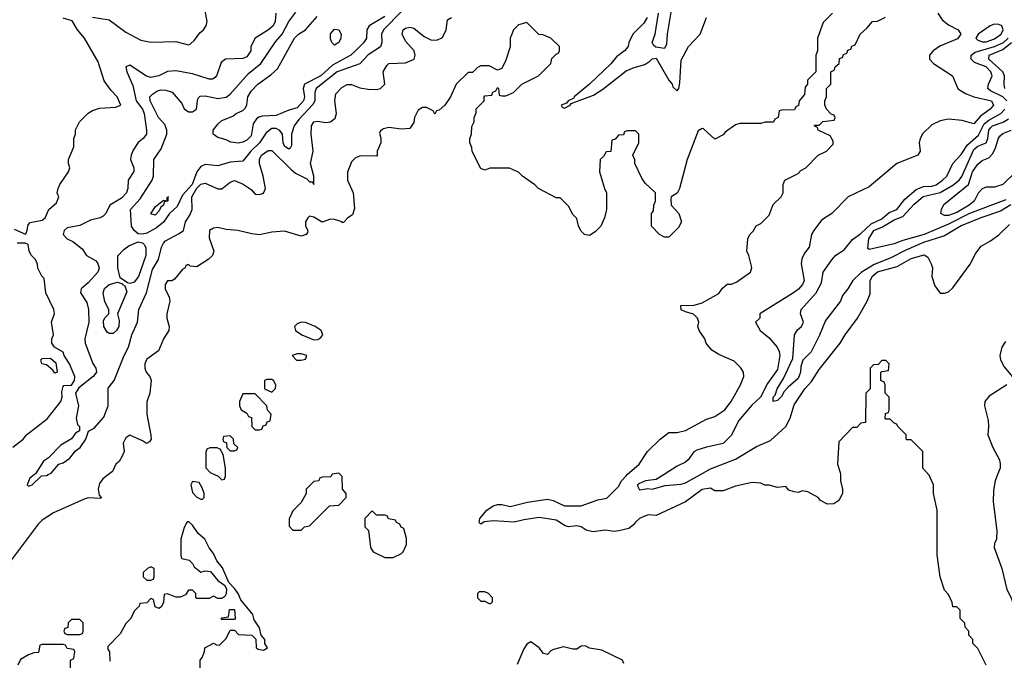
# Model space of a CAD drawing. Header units: inches. Extents: x 2348341 to 2479810, y 460419 to 613669.
# Tile 628 of 656: x 2415102 to 2419817, y 589110 to 592179. Entities that reach past the tile are written whole.
import ezdxf

# ---------------------------------------------------------------- set-up
doc = ezdxf.new("R2010")
doc.units = ezdxf.units.IN
doc.header["$MEASUREMENT"] = 0
doc.layers.add('C4518', color=7, linetype='Continuous')
doc.layers.add('C4519', color=7, linetype='Continuous')

msp = doc.modelspace()

# ---------------------------------------------------------------- linework, layer by layer
at = {"layer": 'C4518', "color": 2}
for points, elevation in [([(2415526.9, 590000), (2415499.8, 589980.2), (2415483.5, 589956.5), (2415478, 589930), (2415482, 589902), (2415492, 589890), (2415490, 589886), (2415430, 589888.7), (2415410, 589882), (2415264, 589816), (2415210, 589782), (2415190, 589762), (2415061, 589590)], 74), ([(2415173.5, 590000), (2415150, 589982), (2415138, 589950), (2415144, 589944), (2415162, 589950), (2415206.4, 589993.6), (2415230, 589996), (2415238, 590000)], 70), ([(2416034.4, 590000), (2416051.6, 589991.6), (2416070, 589974), (2416082, 589978), (2416087.3, 589992.7), (2416087.5, 590000)], 78), ([(2416597.1, 590000), (2416591.6, 589988.4), (2416552.7, 589987.3), (2416538, 589982), (2416534, 589970), (2416510, 589966), (2416474, 589930), (2416474, 589910), (2416450, 589866), (2416410, 589826), (2416392.7, 589787.3), (2416392.7, 589752.7), (2416410, 589734), (2416450, 589734), (2416466, 589750), (2416490, 589754), (2416586, 589850), (2416630, 589854), (2416666, 589890), (2416666, 589910), (2416648, 589930), (2416646, 589990), (2416636, 590000)], 78), ([(2419031.5, 590000), (2419032, 589970), (2419042, 589930), (2419042, 589910), (2419023.6, 589876.4), (2418999.6, 589860.4), (2418970, 589858), (2418936.4, 589876.4), (2418926, 589890), (2418876.4, 589916.4), (2418850, 589922), (2418830, 589914), (2418810, 589917.2), (2418784.5, 589924.5), (2418770, 589942), (2418730, 589938), (2418690, 589948.7), (2418670, 589948.7), (2418650, 589958), (2418610, 589962), (2418530, 589944), (2418470, 589922), (2418430, 589922), (2418410, 589935.3), (2418370, 589928.7), (2418290, 589869), (2418150, 589804), (2418112.7, 589807.3), (2418090, 589799), (2418070, 589789), (2418050, 589772.3), (2418041.6, 589758.4), (2418018, 589742), (2417970.4, 589729.6), (2417947.7, 589727.7), (2417906.7, 589733.3), (2417845.6, 589725.6), (2417814, 589734), (2417790, 589749.2), (2417770, 589754.5), (2417730, 589749.4), (2417713.8, 589753.8), (2417670, 589782), (2417590, 589793.6), (2417516.2, 589783.8), (2417470, 589771.3), (2417370, 589778.7), (2417326.8, 589773.2), (2417310, 589762), (2417302, 589770), (2417306, 589790), (2417339.5, 589830), (2417369.7, 589850.3), (2417390, 589856.4), (2417410, 589856.4), (2417450, 589846.7), (2417532.9, 589867.1), (2417630, 589881.6), (2417655.8, 589875.8), (2417710, 589850.7), (2417790, 589850.7), (2417870, 589878.8), (2417912.9, 589887.1), (2417970, 589942), (2417984, 589970), (2418005.4, 589994.6), (2418011.5, 590000)], 74), ([(2418187.5, 590000), (2418150, 589976.3), (2418098, 589970), (2418070, 589957.1), (2418060.9, 589950), (2418062, 589942), (2418070, 589926), (2418110, 589933.2), (2418130, 589929.5), (2418192.3, 589947.7), (2418270, 589954.7), (2418290, 589960.5), (2418361.5, 590000)], 70), ([(2419730, 589086), (2419690, 589166), (2419666, 589190), (2419666, 589210), (2419646, 589230), (2419646, 589250), (2419628.4, 589268.4), (2419627.3, 589287.3), (2419606, 589310), (2419606, 589350), (2419590, 589366), (2419570, 589366), (2419567.3, 589387.3), (2419550, 589426), (2419530, 589446), (2419508.7, 589510), (2419494.6, 589614.6), (2419495.3, 589830), (2419478, 589910), (2419478, 589950), (2419456.4, 589996.4), (2419453.1, 590000)], 74), ([(2419784.6, 590000), (2419773.2, 589970), (2419764.7, 589924.7), (2419764, 589870), (2419781.2, 589730), (2419779, 589690), (2419769, 589670), (2419768.7, 589650), (2419804, 589550), (2419829.2, 589450), (2419849, 589410), (2419869, 589350), (2419950, 589218), (2420000, 589118)], 70), ([(2415966, 589050), (2415966, 589110), (2415976.4, 589123.6), (2415987.3, 589152.7), (2415988, 589170), (2416030, 589192), (2416043.6, 589183.6), (2416058, 589182), (2416090, 589214), (2416110, 589254), (2416130, 589254), (2416150, 589234), (2416214, 589230), (2416232, 589212), (2416234, 589170), (2416243.6, 589163.6), (2416270, 589158), (2416288, 589170), (2416275.3, 589190), (2416275.3, 589210), (2416258, 589230), (2416250, 589266), (2416224.7, 589304.7), (2416218, 589330), (2416160.2, 589400.2), (2416148.7, 589430), (2416132.5, 589452.5), (2416103.1, 589483.1), (2416072.9, 589552.9), (2416046.3, 589586.3), (2416030, 589622), (2416009.3, 589649.3), (2415988.7, 589690), (2415957.2, 589717.2), (2415930, 589758), (2415910, 589775.3), (2415902, 589770), (2415890, 589746), (2415874, 589690), (2415874, 589610), (2415878, 589598), (2415914, 589590), (2415930, 589574), (2415938, 589558), (2415970, 589532), (2415990, 589538), (2416016, 589536), (2416050, 589492), (2416082, 589470), (2416092, 589452), (2416091.1, 589428.9), (2416083.6, 589416.4), (2416070, 589406), (2416050, 589406), (2416030, 589418), (2416010, 589406), (2415950, 589406), (2415946, 589410), (2415946, 589430), (2415930, 589446), (2415910, 589446), (2415896, 589424), (2415870, 589413.2), (2415850, 589413.2), (2415810, 589428), (2415794, 589426), (2415791.1, 589388.9), (2415782, 589370), (2415770, 589358), (2415750, 589366), (2415742, 589402), (2415730, 589406), (2415710, 589386), (2415678, 589382), (2415674, 589370), (2415650, 589346), (2415634, 589310), (2415610, 589286), (2415583.6, 589236.4), (2415523.6, 589176.4), (2415523.6, 589163.6), (2415532, 589150), (2415534, 589106)], 78), ([(2415346, 589070), (2415346, 589110), (2415362, 589118), (2415366, 589150), (2415362, 589162), (2415330, 589166), (2415322, 589182), (2415310, 589186), (2415210, 589186), (2415198, 589182), (2415192.7, 589147.3), (2415170, 589146), (2415143.6, 589136.4), (2415105.4, 589114.6), (2415092.7, 589087.3)], 78), ([(2417995.3, 589095.3), (2417988, 589110), (2417890, 589158), (2417831.1, 589168.9), (2417810, 589179), (2417790, 589178), (2417770, 589164), (2417750, 589164), (2417705.4, 589174.6), (2417658, 589162), (2417644.7, 589155.3), (2417630, 589138), (2417610, 589142), (2417589.1, 589169.1), (2417550, 589198), (2417530, 589188), (2417515.3, 589164.7), (2417484.7, 589090)], 78)]:
    msp.add_lwpolyline(points, dxfattribs=dict(at, elevation=elevation))
at = {"layer": 'C4518', "color": 2, "elevation": 78}
for points in [[(2415930, 589966), (2415922, 589950), (2415930, 589914), (2415950, 589892), (2415970, 589882), (2415978, 589882), (2415986, 589890), (2415986, 589910), (2415976.4, 589936.4), (2415962, 589962)], [(2416790, 589826), (2416754, 589790), (2416754, 589750), (2416771.6, 589731.6), (2416782, 589650), (2416794, 589630), (2416850, 589602), (2416890, 589602), (2416930, 589622), (2416938, 589630), (2416954.6, 589665.4), (2416954, 589694), (2416942, 589742), (2416928, 589748), (2416922, 589762), (2416906, 589770), (2416902, 589782), (2416868.4, 589788.4), (2416862, 589802), (2416850, 589806), (2416810, 589806)], [(2415730, 589558), (2415714, 589550), (2415694, 589530), (2415694, 589510), (2415710, 589494), (2415730, 589494), (2415742, 589498), (2415746, 589510), (2415746, 589550)], [(2417330, 589438), (2417302, 589438), (2417294, 589430), (2417294, 589410), (2417310, 589394), (2417330, 589394), (2417350, 589382), (2417358, 589382), (2417366, 589390), (2417366, 589410), (2417346, 589430)], [(2416070, 589306), (2416066, 589310), (2416070, 589314), (2416102, 589318), (2416107.3, 589352.7), (2416130, 589354), (2416134, 589310), (2416130, 589306)], [(2415390, 589306), (2415350, 589306), (2415334, 589290), (2415332.7, 589267.3), (2415318, 589262), (2415314, 589250), (2415318, 589238), (2415330, 589234), (2415390, 589234), (2415402, 589238), (2415406, 589250), (2415406, 589290)]]:
    msp.add_lwpolyline(points, close=True, dxfattribs=at)
at = {"layer": 'C4519', "color": 2}
for points, elevation in [([(2418245.8, 592370), (2418202.4, 592110), (2418198.4, 592061.6), (2418190, 592040.9), (2418147.3, 592047.3), (2418136.4, 592056.4), (2418131.1, 592070), (2418144.8, 592110), (2418160.2, 592210)], 66), ([(2416329.2, 592210), (2416326, 592170), (2416315.1, 592150), (2416293.2, 592130), (2416228.9, 592091.1), (2416209, 592051), (2416209, 592030), (2416190, 592000.7), (2416170, 591994), (2416088, 591990), (2416066, 591974), (2416046.3, 591913.7), (2416038, 591902), (2416025.2, 591894.8), (2416010, 591894), (2415930, 591919.1), (2415850, 591934), (2415810, 591930.7), (2415768, 591910), (2415730, 591902), (2415708.5, 591908.5), (2415630, 591961), (2415610, 591954), (2415615.1, 591930), (2415643.1, 591863.1), (2415660.4, 591790), (2415689.7, 591750), (2415698.5, 591730), (2415709.4, 591650), (2415709.2, 591630), (2415694, 591610), (2415669.5, 591590.5), (2415645.8, 591554.2), (2415636, 591530), (2415633.2, 591510), (2415649, 591470), (2415648.9, 591451.1), (2415621.2, 591410), (2415619.5, 591370), (2415614, 591350), (2415590, 591324.4), (2415534, 591290), (2415514, 591250), (2415502, 591238), (2415488, 591230), (2415441.7, 591218.3), (2415390, 591193), (2415330, 591181.6), (2415315.1, 591170), (2415309.6, 591150.4), (2415329.5, 591130), (2415355.9, 591115.9), (2415400.7, 591080.7), (2415421.2, 591050), (2415465.3, 591025.3), (2415474.9, 591014.9), (2415480.1, 591000.1), (2415482.4, 590990), (2415475.6, 590970), (2415430, 590918), (2415396, 590890), (2415393.2, 590870), (2415423.6, 590823.6), (2415431.4, 590791.4), (2415432.8, 590730), (2415413.6, 590650), (2415415.6, 590630), (2415452.6, 590532.6), (2415467, 590510), (2415469.3, 590490), (2415454, 590470), (2415385.2, 590414.8), (2415369.8, 590390), (2415382.8, 590330), (2415372.4, 590270), (2415379.3, 590239.3), (2415388.7, 590230), (2415388, 590210), (2415370, 590198), (2415350, 590171.3), (2415299.5, 590140.5), (2415239.5, 590080.5), (2415216.6, 590063.4), (2415177.2, 590002.8), (2415173.5, 590000)], 70), ([(2415450.5, 592190.5), (2415530, 592178.8), (2415610, 592118.8), (2415681.4, 592081.4), (2415730, 592071), (2415850, 592074.8), (2415910, 592058), (2415918, 592062), (2415938.6, 592081.4), (2415964.1, 592115.9), (2415982, 592130), (2415995.3, 592150), (2415999, 592170), (2415989.3, 592230.7)], 74), ([(2418994, 592210), (2418950, 592166), (2418922, 592090), (2418922, 592030), (2418914, 592010), (2418914, 591930), (2418874, 591890), (2418874, 591870), (2418863.6, 591856.4), (2418859.6, 591820.4), (2418834, 591790), (2418831.6, 591768.4), (2418818, 591762), (2418812.7, 591747.3), (2418750, 591746), (2418738, 591742), (2418734, 591710), (2418718, 591702), (2418711.3, 591688.7), (2418671.6, 591688.4), (2418650, 591682), (2418550, 591682), (2418530, 591675.3), (2418479.6, 591640.4), (2418470, 591628), (2418430, 591606), (2418376.4, 591656.4), (2418370, 591658), (2418350, 591646), (2418298.8, 591510), (2418261, 591370), (2418250, 591348.7), (2418222, 591330), (2418219.6, 591320.4), (2418222, 591290), (2418258, 591250), (2418270.8, 591210), (2418256.8, 591183.2), (2418210, 591138), (2418190, 591138), (2418166, 591150), (2418128, 591190), (2418128, 591250), (2418136.4, 591263.6), (2418138, 591290), (2418146, 591310), (2418146, 591350), (2418096.4, 591396.4), (2418080.2, 591420.2), (2418048, 591490), (2418047.3, 591507.3), (2418038, 591530), (2418066, 591590), (2418066, 591630), (2418050, 591646), (2418010, 591646), (2417998, 591642), (2417992.7, 591627.3), (2417970, 591626), (2417952.7, 591607.3), (2417938, 591602), (2417932.7, 591547.3), (2417910, 591546), (2417896.9, 591523.1), (2417882, 591510), (2417878, 591450), (2417902, 591370), (2417912, 591350), (2417912, 591270), (2417902, 591230), (2417884.7, 591190), (2417856.9, 591163.1), (2417830, 591146), (2417806, 591150), (2417790, 591166), (2417778, 591190), (2417770, 591226), (2417750, 591246), (2417730, 591286), (2417690, 591326), (2417670, 591326), (2417586, 591370), (2417568.4, 591388.4), (2417508.9, 591428.9), (2417490, 591448), (2417447.3, 591467.3), (2417352.7, 591467.3), (2417330, 591458), (2417310, 591466), (2417268.4, 591548.4), (2417267.3, 591567.3), (2417258, 591590), (2417258, 591610), (2417266, 591630), (2417267.3, 591667.3), (2417278, 591690), (2417278, 591710), (2417287.3, 591732.7), (2417288.4, 591751.6), (2417326, 591790), (2417326, 591810), (2417330, 591814), (2417362, 591818), (2417367.3, 591832.7), (2417382, 591838), (2417390, 591854), (2417394, 591850), (2417398, 591818), (2417410, 591814), (2417430, 591814), (2417466, 591830), (2417506, 591870), (2417586, 591910), (2417646, 591970), (2417650, 591994), (2417670, 592014), (2417682, 592018), (2417686, 592030), (2417686, 592050), (2417646, 592090), (2417607.3, 592107.3), (2417588.4, 592108.4), (2417530, 592166), (2417490, 592155.3), (2417466, 592130), (2417458, 592110), (2417451.3, 592090), (2417451.1, 592048.9), (2417430, 591986), (2417410, 591946), (2417390, 591938), (2417350, 591958), (2417310, 591958), (2417294, 591950), (2417270, 591926), (2417250, 591926), (2417192, 591870), (2417164.7, 591810), (2417138, 591770), (2417110, 591746), (2417098, 591742), (2417090, 591726), (2417082, 591742), (2417050, 591758), (2417030, 591758), (2417010, 591746), (2416992, 591710), (2416990, 591686), (2416970, 591658), (2416930, 591655.3), (2416870, 591662), (2416843.6, 591656.4), (2416830, 591646), (2416824.7, 591635.3), (2416831.3, 591611.3), (2416831.3, 591590), (2416814, 591550), (2416814, 591530), (2416810, 591526), (2416732.7, 591527.3), (2416710, 591518), (2416690, 591498), (2416671.6, 591448.4), (2416671.3, 591410), (2416698, 591350), (2416705.4, 591274.6), (2416695.3, 591244.7), (2416674, 591230), (2416652.7, 591207.3), (2416646, 591206), (2416646, 591210), (2416610, 591222), (2416590, 591224), (2416550, 591208.7), (2416510, 591232.7), (2416490, 591237.2), (2416481, 591230), (2416471, 591210), (2416471.3, 591190), (2416482, 591170), (2416479.6, 591160.4), (2416474, 591150), (2416450, 591142), (2416370, 591166), (2416310, 591160.9), (2416250, 591149), (2416213.2, 591153.2), (2416146, 591170), (2416090, 591174), (2416050, 591182.9), (2416030, 591180.9), (2416011, 591170), (2416010, 591134), (2416030.8, 591070), (2416026, 591050), (2416004.7, 591030), (2415950, 590995.3), (2415918, 590998), (2415910, 591006), (2415898, 591002), (2415894, 590990), (2415879.6, 590980.4), (2415843.6, 590936.4), (2415830, 590928.7), (2415810, 590928), (2415798, 590910), (2415798, 590890), (2415818, 590850), (2415821, 590830), (2415806, 590770), (2415806, 590750), (2415818, 590710), (2415816, 590690), (2415791.3, 590650), (2415767.1, 590592.9), (2415710, 590553.2), (2415702, 590530), (2415700.7, 590510), (2415706.8, 590490), (2415724.7, 590470), (2415731.3, 590450), (2415724.7, 590390), (2415711.1, 590348.9), (2415711, 590290), (2415730.7, 590189.3), (2415730.8, 590169.2), (2415723.6, 590156.4), (2415709.2, 590149.2), (2415690, 590162), (2415630, 590188), (2415610, 590175.3), (2415598, 590150), (2415602, 590110), (2415592.7, 590087.3), (2415578, 590062), (2415562, 590050), (2415546, 590014), (2415526.9, 590000)], 74), ([(2416930, 592218.4), (2416844.4, 592130), (2416833.7, 592110), (2416835.3, 592070), (2416830.2, 592049.8), (2416770, 592011.5), (2416730, 591967.3), (2416622.4, 591930), (2416522, 591850), (2416514.6, 591830), (2416515.3, 591790), (2416506.4, 591773.6), (2416439.1, 591700.9), (2416416.4, 591670), (2416404, 591630), (2416404, 591576), (2416397.1, 591562.9), (2416390, 591559.3), (2416370, 591574), (2416364.2, 591590), (2416360.9, 591630), (2416348, 591648), (2416330, 591657.4), (2416310, 591657.4), (2416282.6, 591637.4), (2416250.3, 591590), (2416208.8, 591550), (2416170, 591500.9), (2416110, 591496.9), (2416050, 591478.4), (2415990, 591485.6), (2415970, 591476.2), (2415950.2, 591449.8), (2415928.6, 591390), (2415882.1, 591337.9), (2415856, 591284), (2415819.5, 591250), (2415791, 591209), (2415757.7, 591182.3), (2415710, 591155.8), (2415690, 591151.3), (2415670, 591154), (2415649.6, 591169.6), (2415637, 591190), (2415632.7, 591270), (2415678.4, 591321.6), (2415736.3, 591410), (2415742, 591430), (2415744.5, 591510), (2415779.3, 591560.7), (2415807.3, 591630), (2415807.3, 591650), (2415796.3, 591676.3), (2415767.3, 591710), (2415726.6, 591790), (2415725.2, 591810), (2415737.2, 591822.8), (2415761.5, 591838.5), (2415777.1, 591842.9), (2415802.3, 591842.3), (2415832.1, 591832.1), (2415878, 591778), (2415890, 591752), (2415910, 591738), (2415930, 591738), (2415948, 591750), (2415953.2, 591790), (2415957.2, 591802.8), (2415966.8, 591813.2), (2415990, 591814.4), (2416050, 591801.1), (2416090, 591808.5), (2416110, 591821.6), (2416198.2, 591921.8), (2416256.2, 591970), (2416326.9, 592073.1), (2416358.9, 592110), (2416391.2, 592170), (2416424.6, 592215.4)], 66), ([(2419499, 592210), (2419518.6, 592178.6), (2419550, 592154), (2419595.3, 592130), (2419608.7, 592110), (2419592, 592088), (2419507.2, 592052.8), (2419475.3, 592030), (2419458, 592010), (2419458, 591990), (2419478, 591970), (2419568.7, 591910), (2419594, 591850), (2419602.5, 591842.5), (2419630, 591825.2), (2419670, 591809.2), (2419755.1, 591790), (2419764.5, 591770), (2419749.3, 591750), (2419703, 591717), (2419670, 591680.5), (2419615.6, 591695.6), (2419550, 591702), (2419510, 591694), (2419470, 591676), (2419426.3, 591633.7), (2419414, 591610), (2419409, 591590), (2419413.2, 591550), (2419402, 591530), (2419302, 591490), (2419170, 591378.8), (2419068.7, 591330), (2418990, 591251.3), (2418941.5, 591218.5), (2418904, 591170), (2418894, 591150), (2418882, 591090), (2418859.3, 591060.7), (2418846.6, 591033.4), (2418844.5, 591010), (2418857.6, 590930), (2418849.6, 590910), (2418831.8, 590888.2), (2418806.6, 590870), (2418646, 590770), (2418646, 590750), (2418626, 590730), (2418648, 590690), (2418690, 590655.3), (2418729, 590610), (2418739, 590590), (2418741.2, 590570), (2418730, 590502.8), (2418683.3, 590436.7), (2418649.7, 590370), (2418608.1, 590331.9), (2418543.3, 590256.7), (2418510.7, 590189.3), (2418470.7, 590149.3), (2418390, 590131.7), (2418343.8, 590116.2), (2418330, 590108.2), (2418303.6, 590070), (2418290, 590058.7), (2418250, 590039.5), (2418187.5, 590000)], 70), ([(2415075.5, 591175.5), (2415130, 591152), (2415136.5, 591163.5), (2415143.2, 591196.8), (2415152.9, 591207.1), (2415210, 591218.8), (2415224, 591230), (2415242, 591270), (2415278, 591302), (2415288.7, 591330), (2415282, 591350), (2415286, 591370), (2415294, 591390), (2415335.3, 591450), (2415342, 591470), (2415335.3, 591490), (2415335.3, 591510), (2415362, 591570), (2415362, 591610), (2415368.7, 591630), (2415368.9, 591651.1), (2415388, 591690), (2415430, 591732), (2415450, 591744.7), (2415484.7, 591755.3), (2415560.4, 591759.6), (2415586, 591770), (2415568.7, 591810), (2415540.2, 591840.2), (2415506.6, 591886.6), (2415477.5, 591977.5), (2415412.7, 592090), (2415379.3, 592130), (2415353.6, 592173.6), (2415310, 592187)], 74), ([(2415238, 590000), (2415252.7, 590007.3), (2415290, 590049), (2415310, 590056), (2415342, 590078), (2415370, 590114), (2415391.3, 590130), (2415418, 590170), (2415431.6, 590208.4), (2415458.5, 590221.5), (2415505.1, 590274.9), (2415526.4, 590330), (2415526, 590414), (2415554, 590450), (2415602, 590570), (2415623, 590610), (2415638.4, 590670), (2415666, 590730), (2415672.7, 590790), (2415709, 590871), (2415738, 590982), (2415766.4, 591030), (2415780.5, 591090), (2415790, 591109), (2415800.9, 591119.1), (2415865.8, 591154.2), (2415886, 591170), (2415896, 591210), (2415917.1, 591242.9), (2415927.7, 591270), (2415926, 591330), (2415950, 591372.4), (2415970, 591391.5), (2415990, 591396.2), (2416050, 591369.4), (2416070, 591369.2), (2416110, 591401.2), (2416130, 591409.2), (2416171.7, 591391.7), (2416210, 591365.2), (2416230, 591344), (2416250, 591342), (2416270, 591348.7), (2416278.8, 591370), (2416268, 591430), (2416250.5, 591490), (2416250.5, 591510), (2416259.3, 591530), (2416291.7, 591551.7), (2416310, 591551.8), (2416401.1, 591461.1), (2416423.3, 591443.3), (2416476.2, 591416.2), (2416490, 591402), (2416502, 591402), (2416510.7, 591389.3), (2416511, 591429), (2416494.8, 591490), (2416507.3, 591550), (2416498, 591630), (2416498.8, 591670), (2416510.8, 591689.2), (2416530, 591692.7), (2416567.3, 591687.3), (2416590, 591689.6), (2416612.4, 591707.6), (2416619.1, 591730), (2416610.7, 591790), (2416616, 591824), (2416644.9, 591855.1), (2416670, 591869.3), (2416690, 591869.4), (2416730, 591853.2), (2416770, 591846), (2416810, 591844), (2416830, 591849), (2416850.8, 591870), (2416842.8, 591930), (2416859.8, 591960.2), (2416870, 591969), (2416950, 591973.2), (2416991.3, 591990), (2416996, 592010), (2416990.8, 592030), (2416950, 592076), (2416934, 592110), (2416938.8, 592130), (2416950, 592138), (2416970, 592143.7), (2416990, 592138), (2417039.1, 592099.1), (2417070, 592082.7), (2417099.1, 592080.9), (2417126.8, 592093.2), (2417144, 592130), (2417150, 592178), (2417170, 592189)], 70), ([(2416850, 592194.7), (2416775.5, 592150), (2416763.8, 592130), (2416762, 592090), (2416750.5, 592070), (2416710, 592029.6), (2416687.7, 592010), (2416599.3, 591960.7), (2416543.7, 591910), (2416466.4, 591870), (2416459.5, 591850), (2416465.3, 591810), (2416460.3, 591790), (2416430, 591756.2), (2416390, 591745.1), (2416330, 591719.6), (2416263, 591717), (2416247.3, 591712.7), (2416235.9, 591704.1), (2416220.5, 591679.5), (2416210, 591622.7), (2416190, 591601.6), (2416170, 591591.8), (2416150, 591587.3), (2416112.3, 591592.3), (2416090, 591604), (2416050, 591615.3), (2416029, 591630), (2416029.2, 591650), (2416050, 591678), (2416070, 591696), (2416123.1, 591716.9), (2416138, 591730), (2416170, 591744.7), (2416182.7, 591757.3), (2416189.4, 591770.6), (2416195.1, 591810), (2416210, 591837.3), (2416242.7, 591870), (2416305.1, 591914.9), (2416336.3, 591943.7), (2416418, 592090), (2416437.2, 592110), (2416470, 592130.8), (2416525.8, 592194.2)], 62), ([(2418106, 592190), (2418090, 592162), (2418038, 592110), (2418018, 592070), (2418015.3, 592050), (2417997.2, 592030), (2417959.4, 592000.6), (2417932.8, 591967.2), (2417830, 591870.3), (2417757.2, 591810), (2417756, 591804), (2417729, 591790), (2417720.4, 591779.6), (2417695.3, 591770), (2417700.2, 591760.2), (2417710, 591755.3), (2417738, 591770), (2417742, 591778), (2417850, 591817.7), (2417894.1, 591845.9), (2418006.6, 591933.4), (2418044, 591950), (2418095.3, 591964.7), (2418119.9, 591980.1), (2418130, 591992), (2418150, 591995.1), (2418209.7, 591889.7), (2418226.6, 591870), (2418230, 591858), (2418250, 591838), (2418258, 591850), (2418262.8, 591877.2), (2418270, 591986), (2418304.7, 592050), (2418361, 592110), (2418391.3, 592190)], 70), ([(2418011.5, 590000), (2418069, 590050), (2418108.7, 590110), (2418168, 590170), (2418210, 590202), (2418250, 590202), (2418290, 590211.3), (2418390, 590264.7), (2418430, 590278), (2418479, 590310), (2418509.2, 590350), (2418553.2, 590430), (2418568.7, 590470), (2418568, 590490), (2418552.9, 590512.9), (2418523.1, 590543.1), (2418450, 590575.3), (2418416.4, 590596.4), (2418389.1, 590629.1), (2418382, 590650), (2418355.3, 590690), (2418348.7, 590710), (2418354, 590730), (2418348, 590750), (2418328.9, 590768.9), (2418290, 590779), (2418269.4, 590789.4), (2418268, 590810), (2418331.3, 590811.3), (2418370, 590822.8), (2418450, 590866.8), (2418466.8, 590893.2), (2418490, 590911.3), (2418510, 590912), (2418536.4, 590923.6), (2418602, 590970), (2418608.4, 590991.6), (2418594, 591050), (2418584, 591070), (2418588, 591130), (2418598, 591150), (2418614.6, 591165.4), (2418629, 591191), (2418650, 591202), (2418690, 591242), (2418710, 591294), (2418748, 591330), (2418758, 591350), (2418758, 591390), (2418766, 591410), (2418830, 591442), (2418843.1, 591456.9), (2418866, 591470), (2418926, 591530), (2418966, 591550), (2418996.4, 591583.6), (2418996.4, 591596.4), (2418982, 591622), (2418926, 591650), (2418922, 591662), (2418906, 591670), (2418910, 591674), (2418930, 591674), (2418948.4, 591691.6), (2419002, 591698), (2419006, 591710), (2419002, 591722), (2418987.3, 591727.3), (2418966, 591750), (2418958, 591770), (2418958, 591790), (2418966, 591810), (2418966, 591850), (2418986, 591870), (2418986, 591930), (2419002, 591938), (2419007.3, 591952.7), (2419026, 591970), (2419027.3, 591992.7), (2419042, 591998), (2419047.3, 592012.7), (2419062, 592018), (2419067.3, 592032.7), (2419082, 592038), (2419087.3, 592052.7), (2419102, 592058), (2419126, 592110), (2419160.4, 592139.6), (2419186, 592170), (2419210, 592172), (2419248.4, 592191.6)], 74), ([(2419828.4, 591790), (2419810, 591809.7), (2419750, 591838.9), (2419738, 591850), (2419740.5, 591870), (2419758.7, 591910), (2419752.8, 591930), (2419730, 591952.9), (2419673.7, 591973.7), (2419657.6, 591990), (2419658, 592010), (2419677.2, 592022.8), (2419770, 592050.2), (2419812, 592070), (2419834.8, 592090)], 66), ([(2419819.2, 591850), (2419815.3, 591870), (2419816.8, 591910), (2419809.7, 591930), (2419743, 591990), (2419743.6, 592010), (2419810, 592036.3), (2419851.5, 592070)], 62), ([(2419847.6, 591292.4), (2419798.5, 591261.5), (2419704.9, 591230), (2419610, 591190.8), (2419530, 591143.9), (2419430, 591111.6), (2419345.4, 591074.6), (2419270, 591036.4), (2419194.1, 591005.9), (2419131.3, 590968.7), (2419090.7, 590930), (2419068, 590890), (2419042.5, 590857.5), (2419032.4, 590830), (2418961.2, 590738.8), (2418932.3, 590667.7), (2418891.4, 590588.6), (2418852.4, 590547.6), (2418842.4, 590517.6), (2418841.3, 590490), (2418830, 590460.9), (2418781.1, 590418.9), (2418762.3, 590397.7), (2418750, 590374), (2418730, 590355.3), (2418709.5, 590349.5), (2418709.6, 590370), (2418720.2, 590379.8), (2418729.7, 590410), (2418759.1, 590460.9), (2418803.3, 590556.7), (2418811.3, 590670), (2418826.1, 590693.9), (2418846, 590710), (2418855.1, 590730), (2418840.9, 590770), (2418844.5, 590790), (2418915.1, 590870), (2418940.9, 590919.1), (2418949.4, 590970), (2418990, 591028), (2419010, 591050.6), (2419050, 591076.3), (2419090, 591126.4), (2419130, 591154.4), (2419179.6, 591200.4), (2419230, 591225.2), (2419264.7, 591255.3), (2419302, 591270), (2419341, 591319), (2419394.2, 591365.8), (2419430, 591380.3), (2419470, 591381.7), (2419490, 591387.4), (2419520.9, 591410), (2419540.9, 591430), (2419569.7, 591490.3), (2419610, 591533.4), (2419640.2, 591579.8), (2419693.6, 591626.4), (2419720.4, 591679.6), (2419742, 591698), (2419799.7, 591730), (2419819.7, 591750)], 66), ([(2419823.8, 591316.2), (2419650, 591250.8), (2419550, 591198.8), (2419433.4, 591150), (2419330, 591121.6), (2419290, 591106), (2419170, 591078), (2419163.1, 591083.1), (2419167.3, 591130), (2419191.3, 591170), (2419233.9, 591186.1), (2419290, 591220.2), (2419330, 591235.6), (2419384.4, 591295.6), (2419428.4, 591331.6), (2419510, 591351.2), (2419570, 591386.7), (2419599.7, 591410), (2419612.6, 591427.4), (2419670, 591557.4), (2419690, 591573.2), (2419730, 591588.5), (2419738.5, 591610), (2419742.7, 591650), (2419750, 591661.3), (2419759.6, 591670), (2419811.5, 591688.5), (2419836.6, 591703.4)], 62), ([(2419870, 591449.3), (2419810, 591389.6), (2419770, 591376.9), (2419730, 591376.2), (2419710, 591369.4), (2419691.8, 591348.2), (2419672, 591310), (2419648.8, 591290), (2419590, 591254.8), (2419550, 591241), (2419530, 591241.6), (2419513.2, 591250), (2419515.1, 591270), (2419526.7, 591293.3), (2419645.6, 591390), (2419664.4, 591450), (2419690, 591487.3), (2419710, 591504.7), (2419742, 591518), (2419761.7, 591538.3), (2419775.2, 591564.8), (2419788.8, 591611.2), (2419797.3, 591622.7), (2419810, 591634), (2419850, 591650.4)], 58), ([(2415814, 591330), (2415811, 591329)], 62), ([(2418361.5, 590000), (2418410, 590026.9), (2418530, 590072.9), (2418630, 590134), (2418697.6, 590162.4), (2418771, 590230), (2418791, 590270), (2418810, 590334), (2418862, 590410), (2418893.8, 590446.2), (2418930, 590504), (2419030, 590628.7), (2419054.8, 590670), (2419114, 590750), (2419160.7, 590830), (2419174.4, 590865.6), (2419174, 590930), (2419184.9, 590950), (2419210, 590970.8), (2419303.4, 590996.6), (2419370, 591035.1), (2419432.5, 591052.5), (2419450, 591042), (2419466, 591010), (2419472.7, 590990), (2419469.3, 590949.3), (2419484.7, 590904.7), (2419510, 590868.7), (2419530, 590868.7), (2419550, 590875.3), (2419570, 590895.3), (2419652.5, 591007.5), (2419679.8, 591060.2), (2419705.2, 591094.8), (2419750, 591119), (2419790, 591149), (2419842, 591198)], 70), ([(2415069.5, 590130.5), (2415119, 590170), (2415134, 590190), (2415233.4, 590266.6), (2415298.4, 590350), (2415305.6, 590370), (2415304.4, 590395.6), (2415310, 590422), (2415313.6, 590426.4), (2415350, 590428.8), (2415364.5, 590450), (2415366, 590470), (2415361.5, 590481.5), (2415341.2, 590530), (2415315.3, 590570), (2415310, 590586), (2415268, 590610), (2415255.3, 590630), (2415255.3, 590650), (2415264, 590670), (2415254, 590730), (2415268.9, 590771.1), (2415265.2, 590790), (2415227, 590870), (2415219, 590939), (2415208, 590950), (2415188.4, 590988.4), (2415187.3, 591007.3), (2415178, 591030), (2415158, 591050), (2415148, 591070), (2415142, 591102), (2415128, 591108), (2415090, 591109)], 74), ([(2419822, 590638), (2419804, 590610), (2419795.3, 590570), (2419799, 590550), (2419816.5, 590516.5), (2419854, 590470)], 70), ([(2419453.1, 590000), (2419426, 590030), (2419426, 590110), (2419370, 590166), (2419350, 590166), (2419346, 590170), (2419346, 590190), (2419306, 590230), (2419302, 590242), (2419290, 590246), (2419270, 590266), (2419250, 590266), (2419246, 590270), (2419247.3, 590292.7), (2419262, 590298), (2419266, 590310), (2419266, 590370), (2419246, 590390), (2419246, 590430), (2419242, 590442), (2419226, 590450), (2419226, 590490), (2419230, 590494), (2419262, 590498), (2419266, 590530), (2419250, 590546), (2419230, 590546), (2419212.7, 590527.3), (2419190, 590526), (2419174, 590510), (2419174, 590410), (2419154, 590390), (2419152, 590250), (2419130, 590246), (2419110, 590226), (2419090, 590226), (2419023.6, 590156.4), (2419018, 590050), (2419031.3, 590010), (2419031.5, 590000)], 74), ([(2419828.7, 590430), (2419744.1, 590375.9), (2419724, 590350), (2419721.2, 590330), (2419738.6, 590258.6), (2419741.2, 590230), (2419737.2, 590190), (2419761.2, 590130), (2419794, 590070), (2419797.2, 590050), (2419796, 590030), (2419784.6, 590000)], 70), ([(2416087.5, 590000), (2416088, 590030), (2416076.4, 590096.4), (2416062, 590122), (2416047.3, 590127.3), (2416012.7, 590127.3), (2415998, 590122), (2415992.7, 590107.3), (2415992.7, 590032.7), (2416014, 590010), (2416034.4, 590000)], 78), ([(2416636, 590000), (2416630, 590006), (2416598, 590002), (2416597.1, 590000)], 78)]:
    msp.add_lwpolyline(points, dxfattribs=dict(at, elevation=elevation))
for points, elevation in [([(2419770, 592157.6), (2419748.4, 592150), (2419690.8, 592110), (2419680.7, 592090), (2419690, 592080.7), (2419712.7, 592072.7), (2419730, 592073.7), (2419770, 592086.7), (2419801.6, 592110), (2419811.1, 592130), (2419804.5, 592150), (2419790, 592156.8)], 70), ([(2416610, 592057.2), (2416597.2, 592070), (2416590, 592088), (2416590, 592111.3), (2416610, 592134), (2416630.5, 592130.5), (2416642, 592110), (2416640.5, 592090), (2416630, 592069.2)], 58), ([(2415811, 591329), (2415810.6, 591310), (2415794, 591306), (2415790.4, 591290), (2415778.5, 591281.5), (2415770, 591263.7), (2415750, 591242.7), (2415729.6, 591249.6), (2415750, 591282.8), (2415790, 591314), (2415808, 591312), (2415808, 591328)], 62), ([(2415630, 590915.3), (2415618, 590918), (2415583.1, 590943.1), (2415572.7, 590990), (2415572.7, 591047.3), (2415601.1, 591078.9), (2415624.2, 591095.8), (2415670, 591115.5), (2415690, 591110.7), (2415700.3, 591100.3), (2415706.6, 591086.6), (2415706, 591050), (2415671.3, 590948.7), (2415650, 590921.2)], 66), ([(2415530, 590675.1), (2415521.4, 590681.4), (2415504.7, 590710), (2415503.8, 590736.2), (2415510, 590751.3), (2415528.7, 590770), (2415528.7, 590790), (2415510, 590828), (2415500.9, 590870), (2415508, 590892), (2415530, 590910.8), (2415570, 590922), (2415594, 590914), (2415594, 590910), (2415604.7, 590904.7), (2415615.3, 590875.3), (2415571, 590770), (2415577.6, 590737.6), (2415576, 590710), (2415566, 590690), (2415550, 590675.6)], 66), ([(2416450, 590729.7), (2416430, 590722.4), (2416417.6, 590710), (2416422.6, 590690), (2416452.7, 590670), (2416510, 590645.3), (2416530, 590647.7), (2416544.1, 590655.9), (2416554, 590670), (2416546, 590690), (2416517.2, 590710), (2416470, 590728.3)], 78), ([(2415270, 590485.2), (2415260.4, 590500.4), (2415230, 590525.2), (2415208, 590530), (2415204, 590550), (2415210, 590556), (2415250, 590558), (2415274.8, 590534.8), (2415282, 590490)], 74), ([(2416450, 590578.4), (2416430, 590578.4), (2416406, 590570), (2416428, 590548), (2416450, 590547.3), (2416470, 590552), (2416477.2, 590570)], 78), ([(2416310, 590455.3), (2416284.7, 590455.3), (2416274, 590450), (2416274, 590410), (2416310, 590394), (2416327.3, 590412.7), (2416328, 590430), (2416318, 590450)], 78), ([(2416230, 590386), (2416170, 590386), (2416154, 590350), (2416154, 590330), (2416162, 590310), (2416190, 590294), (2416198, 590278), (2416212.7, 590272.7), (2416214, 590230), (2416230, 590214), (2416250, 590214), (2416262, 590218), (2416267.3, 590232.7), (2416282, 590238), (2416287.3, 590252.7), (2416302, 590258), (2416306, 590290), (2416288.4, 590308.4), (2416286, 590330)], 78), ([(2416110, 590186), (2416078, 590182), (2416074, 590170), (2416078, 590158), (2416092.7, 590152.7), (2416094, 590130), (2416110, 590114), (2416130, 590114), (2416142, 590118), (2416146, 590130), (2416127.3, 590147.3), (2416126, 590170)], 78)]:
    msp.add_lwpolyline(points, close=True, dxfattribs=dict(at, elevation=elevation))

doc.saveas('drawing.dxf')
